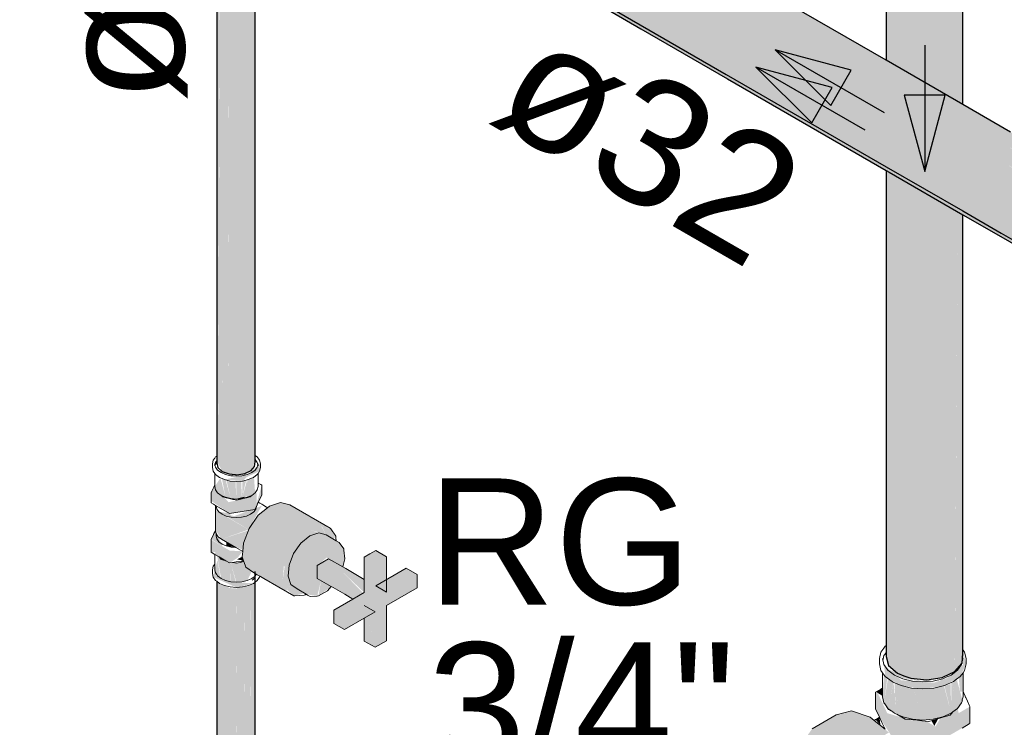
# Model space of a CAD drawing. Header units: millimetres. Extents: x 567 to 934, y -1 to 364.
# Tile 885 of 1056: x 808.84 to 810.4, y 70.24 to 71.36. Entities that reach past the tile are written whole.
import ezdxf

# ---------------------------------------------------------------- set-up
doc = ezdxf.new("R2010")
doc.units = ezdxf.units.MM
doc.header["$MEASUREMENT"] = 0
doc.linetypes.add('NULL', pattern=[0])
for name, color, linetype, lineweight in [('AF-Condutos', 140, 'Continuous', 25), ('AF-Registro', 253, 'Continuous', 18), ('AF-Sentido conduto', 140, 'Continuous', 30), ('AF-Textos conduto', 7, 'Continuous', 9), ('Textos', 7, 'Continuous', 9)]:
    doc.layers.add(name, color=color, linetype=linetype, lineweight=lineweight)
doc.styles.add('Arial', font='arial.ttf')

msp = doc.modelspace()

# ---------------------------------------------------------------- hatches: boundary and pattern name
at = {"layer": 'AF-Condutos', "linetype": 'Continuous'}
for points in [[(810.2112, 71.2948), (810.2193, 71.2901), (810.2153, 71.638), (810.2151, 72.0832), (810.2112, 72.0862)], [(810.3107, 71.2373), (810.3148, 71.6291), (810.3198, 72.0763), (810.3, 72.0729), (810.2939, 71.6309), (810.2923, 72.0697), (810.2882, 71.6314), (810.2754, 72.068), (810.2338, 72.0741), (810.2152, 72.0832), (810.2153, 71.638), (810.2193, 71.2901)], [(810.3258, 71.2286), (810.3314, 72.0832), (810.3199, 72.0781), (810.3148, 71.6291), (810.3107, 71.2373)], [(810.3328, 71.2245), (810.3328, 72.0878), (810.3314, 72.0872), (810.3258, 71.2286)], [(809.1506, 70.6567), (809.1515, 71.429), (809.1506, 71.7386)], [(809.1506, 70.6601), (809.1595, 70.6432), (809.1805, 70.6383), (809.1785, 71.7166), (809.1758, 71.38), (809.1702, 71.7273), (809.1702, 70.6874), (809.1666, 71.7293), (809.1644, 71.403), (809.1596, 71.7334), (809.1596, 71.4127), (809.1576, 71.7345), (809.1595, 70.6807), (809.1572, 71.7348), (809.1527, 70.6691), (809.1519, 71.7378)], [(809.1526, 70.6931), (809.1522, 71.4277), (809.1519, 71.7378)], [(809.1526, 70.6931), (809.1526, 71.4269), (809.152, 71.7377)], [(809.1526, 70.663), (809.1558, 71.4203), (809.1526, 71.7374)], [(809.1595, 70.6743), (809.1582, 71.4156), (809.1572, 71.7348)], [(809.1702, 70.6874), (809.1683, 71.3951), (809.1666, 71.7293)], [(809.1702, 70.6874), (809.1702, 71.3914), (809.1675, 71.7288)], [(809.1785, 71.7166), (809.1805, 70.6383), (809.1951, 70.64), (809.2013, 71.6872), (809.1907, 71.6976)], [(809.5172, 71.6943), (809.505, 71.6931), (809.9084, 71.4531), (809.4832, 71.6839), (809.4849, 71.6828), (809.461, 71.6653), (809.9221, 71.4029), (809.4609, 71.6652), (809.4473, 71.638), (809.9335, 71.3616), (809.4472, 71.6379), (809.4437, 71.6395), (809.4419, 71.6224), (809.4359, 71.5968), (809.4426, 71.57), (810.6928, 70.8482), (810.6938, 70.8855), (810.722, 70.9373), (810.4033, 71.1292), (810.7404, 70.9579), (810.7405, 70.958), (810.4059, 71.1571), (810.7573, 70.9703), (810.4075, 71.1749), (810.7663, 70.9743), (809.5609, 71.6702)], [(809.2114, 70.6585), (809.2114, 71.6779), (809.2013, 71.6873), (809.1951, 70.64), (809.205, 70.6446)], [(809.481, 71.547), (809.3873, 71.6013), (809.3977, 71.5907), (809.3744, 71.604), (809.7543, 71.3841), (811.113, 70.5996), (810.7482, 70.8114), (810.7455, 70.8177), (809.7654, 71.3836)], [(810.2112, 70.3666), (810.2129, 71.1193), (810.2112, 71.1203)], [(810.2112, 70.3562), (810.2152, 70.3357), (810.2152, 71.118), (810.2129, 71.1193)], [(810.2152, 71.118), (810.2152, 70.3357), (810.229, 70.3234), (810.229, 71.11), (810.2153, 71.1179)], [(810.229, 70.3234), (810.2385, 71.1045), (810.229, 71.11)], [(810.2504, 70.3154), (810.2504, 71.0977), (810.2385, 71.1045), (810.229, 70.3234)], [(810.2504, 70.3154), (810.2615, 71.0913), (810.2504, 71.0977)], [(810.2504, 70.3154), (810.2756, 70.3131), (810.2862, 71.077), (810.2615, 71.0913)], [(810.3002, 70.3173), (810.3006, 70.3548), (810.3004, 71.0688), (810.2862, 71.077), (810.2756, 70.3131)], [(810.3002, 70.3169), (810.3199, 70.3262), (810.3199, 71.0575), (810.3004, 71.0688), (810.3006, 70.3548)], [(810.3199, 70.3262), (810.3247, 71.0548), (810.3199, 71.0575)], [(810.3315, 70.3392), (810.3315, 71.0509), (810.3247, 71.0548), (810.3202, 70.3661)], [(810.3315, 70.3392), (810.332, 71.0506), (810.3315, 71.0509)], [(810.3328, 70.3539), (810.3328, 71.0501), (810.332, 71.0506), (810.3315, 70.3744)], [(809.1506, 68.2347), (809.1595, 68.2212), (809.1828, 68.2161), (809.1831, 68.2726), (809.1828, 70.4641), (809.1705, 68.2689), (809.1702, 70.4652), (809.1597, 68.2622), (809.1595, 70.4692), (809.1527, 68.2591), (809.1526, 70.4754)], [(809.205, 68.2606), (809.205, 70.4706), (809.1953, 68.263), (809.1951, 70.466), (809.1828, 68.2161), (809.1951, 68.218), (809.2107, 68.2292), (809.2107, 70.4772)], [(809.1506, 68.2347), (809.1526, 70.4677), (809.1506, 70.4692)], [(809.1526, 70.4669), (809.1527, 68.2591), (809.1595, 70.4624)], [(809.1595, 70.4632), (809.1597, 68.2622), (809.1702, 70.4591)], [(809.195, 70.4604), (809.1828, 70.4595), (809.1831, 68.2726)], [(809.2049, 70.4634), (809.1951, 70.461), (809.1953, 68.263)], [(809.2107, 70.4668), (809.205, 70.4642), (809.205, 68.2606)], [(809.2107, 68.2292), (809.2114, 70.4476), (809.2107, 70.4674)], [(809.1702, 70.4585), (809.1705, 68.267), (809.1827, 70.4576)], [(809.2107, 68.2586), (809.2114, 68.2365), (809.2114, 70.4476)], [(810.3315, 70.3392), (810.3202, 70.3661), (810.3199, 70.3262)]]:
    msp.add_hatch(color=151, dxfattribs=at).paths.add_polyline_path(points)
at = {"layer": 'AF-Registro', "linetype": 'Continuous'}
for points in [[(809.1553, 70.6448), (809.1572, 70.6416), (809.178, 70.6363), (809.1986, 70.6381), (809.1598, 70.6575), (809.1923, 70.6387)], [(809.2185, 70.6435), (809.2198, 70.6554), (809.199, 70.6382), (809.1628, 70.6302), (809.1916, 70.628), (809.1991, 70.6348)], [(809.1475, 70.6193), (809.1521, 70.6094), (809.1565, 70.6326)], [(809.1566, 70.633), (809.1521, 70.6094), (809.1647, 70.6022)], [(809.2097, 70.6341), (809.199, 70.6298), (809.199, 70.6022), (809.2115, 70.6094)], [(809.2141, 70.6089), (809.1711, 70.5922), (809.1417, 70.6091), (809.1417, 70.5967), (809.1711, 70.5764), (809.2112, 70.5827), (809.222, 70.6058), (809.222, 70.6216), (809.2137, 70.5915)], [(809.1472, 70.621), (809.1417, 70.6091), (809.1711, 70.5922)], [(809.159, 70.6311), (809.1647, 70.6022), (809.1647, 70.6294)], [(809.1647, 70.6298), (809.1647, 70.6022), (809.1729, 70.6002)], [(809.1663, 70.6285), (809.1729, 70.6002), (809.1729, 70.6278)], [(809.1804, 70.6274), (809.1729, 70.628), (809.1729, 70.6002), (809.1818, 70.5995)], [(809.1893, 70.6279), (809.1818, 70.6273), (809.1818, 70.5995), (809.1907, 70.6002)], [(809.1907, 70.6002), (809.197, 70.6284), (809.1916, 70.628)], [(809.199, 70.6037), (809.1989, 70.6298), (809.1911, 70.6018)], [(809.1489, 70.5504), (809.1582, 70.536), (809.2012, 70.551), (809.1602, 70.5748), (809.1771, 70.5703), (809.1698, 70.5772), (809.1542, 70.5792), (809.2008, 70.5514), (809.222, 70.5886), (809.1736, 70.5706), (809.1901, 70.5706), (809.1582, 70.576), (809.1499, 70.5842)], [(809.1828, 70.5974), (809.1531, 70.5908), (809.165, 70.5799)], [(809.2518, 70.594), (809.2341, 70.5881), (809.2165, 70.5737), (809.202, 70.553), (809.257, 70.4928), (809.2982, 70.5011), (809.2725, 70.513), (809.2841, 70.5295), (809.2812, 70.5355), (809.2982, 70.5511), (809.324, 70.5428), (809.3164, 70.5561), (809.3304, 70.5532), (809.2663, 70.5902)], [(809.2318, 70.5806), (809.222, 70.5782), (809.2476, 70.5764)], [(809.331, 70.552), (809.3171, 70.5567), (809.324, 70.5428), (809.3381, 70.5391)], [(809.1489, 70.5504), (809.1421, 70.5357), (809.1595, 70.5246)], [(809.1582, 70.536), (809.1811, 70.5228), (809.1921, 70.5195), (809.2007, 70.5497)], [(809.2114, 70.4814), (809.2607, 70.4545), (809.2552, 70.4711), (809.257, 70.4928), (809.202, 70.553), (809.193, 70.5298), (809.1911, 70.5081), (809.1966, 70.4915)], [(809.3535, 70.5049), (809.3521, 70.5187), (809.3448, 70.5308), (809.324, 70.5428), (809.3123, 70.5458), (809.2982, 70.5411), (809.2841, 70.5295), (809.2725, 70.513), (809.2653, 70.4945), (809.2638, 70.4771), (809.2682, 70.4638), (809.2922, 70.4488), (809.31, 70.4457), (809.3159, 70.4702), (809.31, 70.4933), (809.3246, 70.5067), (809.3503, 70.4919)], [(809.2982, 70.5011), (809.2982, 70.5411), (809.3123, 70.5458), (809.2982, 70.5511), (809.2806, 70.5367)], [(809.2982, 70.5011), (809.3381, 70.5391), (809.324, 70.5428)], [(809.1417, 70.5151), (809.1711, 70.5179), (809.1417, 70.5349)], [(809.1659, 70.5315), (809.1659, 70.5252), (809.1811, 70.5228)], [(809.1486, 70.5158), (809.1475, 70.5118), (809.1711, 70.4982), (809.1711, 70.5179)], [(809.1722, 70.4684), (809.1729, 70.4971), (809.1514, 70.5095), (809.1576, 70.4735)], [(809.1711, 70.4982), (809.1839, 70.5065), (809.1918, 70.5166), (809.1711, 70.5179)], [(809.1932, 70.5017), (809.1911, 70.5081), (809.1829, 70.5039)], [(809.4198, 70.4309), (809.4683, 70.4589), (809.4683, 70.4797), (809.451, 70.4897), (809.4025, 70.4617), (809.4198, 70.4517), (809.4198, 70.5077), (809.4025, 70.5177), (809.3845, 70.5073), (809.3845, 70.4513), (809.336, 70.4233), (809.336, 70.4025), (809.3533, 70.3925), (809.4018, 70.4205), (809.3845, 70.4305), (809.4018, 70.3645), (809.4198, 70.3749)], [(809.1475, 70.4875), (809.1565, 70.474), (809.1521, 70.5029)], [(809.2061, 70.4845), (809.1941, 70.499), (809.1729, 70.4982), (809.1818, 70.4677), (809.199, 70.4703)], [(809.1729, 70.4982), (809.1729, 70.4684), (809.1813, 70.4664)], [(809.2682, 70.4638), (809.2638, 70.4771), (809.2982, 70.5011), (809.2584, 70.4931), (809.2552, 70.4711), (809.2607, 70.4545)], [(809.2897, 70.4502), (809.2779, 70.457), (809.2982, 70.5011), (809.262, 70.456), (809.2728, 70.446)], [(809.3487, 70.4852), (809.328, 70.5047), (809.31, 70.4943), (809.31, 70.4735), (809.3665, 70.4409), (809.3828, 70.4503)], [(809.328, 70.5047), (809.356, 70.4783), (809.3845, 70.4681), (809.3845, 70.4716)], [(809.1475, 70.4875), (809.1451, 70.4757), (809.1818, 70.4594), (809.2087, 70.4658), (809.1818, 70.4677), (809.1576, 70.4735)], [(809.215, 70.4793), (809.2728, 70.446), (809.2607, 70.4545)], [(809.3902, 70.4661), (809.356, 70.4783), (809.3845, 70.4513)], [(809.3322, 70.4607), (809.3159, 70.4702), (809.3118, 70.4459)], [(809.3845, 70.4105), (809.3845, 70.3745), (809.4018, 70.3645), (809.389, 70.4132)], [(810.3328, 70.3586), (810.333, 70.3368), (810.3084, 70.3161), (810.287, 70.3084), (810.235, 70.3123), (810.2078, 70.3371), (810.2099, 70.3183), (810.235, 70.3038), (810.2693, 70.2985), (810.3036, 70.3038), (810.3287, 70.3183), (810.3379, 70.3381)], [(810.2056, 70.2861), (810.2078, 70.2766), (810.2129, 70.3142), (810.2078, 70.3213)], [(810.2127, 70.3302), (810.2323, 70.317), (810.2693, 70.3099)], [(810.333, 70.2943), (810.333, 70.3243), (810.3262, 70.3165), (810.3284, 70.294)], [(810.2078, 70.2766), (810.2141, 70.2677), (810.2227, 70.3087), (810.2141, 70.3151)], [(810.2374, 70.2542), (810.2693, 70.2493), (810.2547, 70.2996), (810.2358, 70.3036), (810.2265, 70.2685), (810.223, 70.3091), (810.2141, 70.2677)], [(810.2265, 70.2685), (810.2357, 70.3035), (810.2244, 70.3085)], [(810.2693, 70.2985), (810.2528, 70.3063), (810.2693, 70.2493), (810.2858, 70.2506), (810.2858, 70.2998)], [(810.2858, 70.3147), (810.2617, 70.3144), (810.2774, 70.3091)], [(810.3133, 70.3062), (810.3036, 70.3038), (810.3143, 70.2601)], [(810.3075, 70.257), (810.3319, 70.2814), (810.3234, 70.3124)], [(810.3244, 70.2677), (810.3156, 70.3092), (810.3143, 70.3086), (810.3143, 70.2601)], [(810.324, 70.3129), (810.3157, 70.3092), (810.3244, 70.2677)], [(810.3306, 70.2778), (810.3244, 70.3086), (810.3244, 70.2682)], [(810.1981, 70.2916), (810.1946, 70.2936), (810.2146, 70.2505), (810.2893, 70.2389), (810.2743, 70.2476), (810.2537, 70.2481), (810.213, 70.2601)], [(810.1946, 70.2668), (810.2007, 70.2536), (810.2192, 70.2246), (810.2893, 70.2389), (810.2146, 70.2505), (810.1946, 70.2936)], [(810.2056, 70.3), (810.1952, 70.294), (810.2053, 70.2874)], [(810.2548, 70.2974), (810.2053, 70.2874), (810.214, 70.2824), (810.2632, 70.2971)], [(810.2858, 70.2996), (810.2858, 70.2506), (810.3011, 70.2542), (810.2877, 70.2999)], [(810.2876, 70.3), (810.3011, 70.2542), (810.3143, 70.2601), (810.3028, 70.3036)], [(810.132, 70.2573), (810.0939, 70.2353), (810.1184, 70.2417), (810.1304, 70.2037), (810.148, 70.1978), (810.148, 70.1478), (810.1776, 70.2075), (810.2157, 70.2295), (810.1861, 70.2538), (810.1565, 70.2637)], [(810.2893, 70.2389), (810.2192, 70.2246), (810.2202, 70.223), (810.2893, 70.2121), (810.344, 70.2705)], [(810.344, 70.2436), (810.344, 70.2705), (810.2893, 70.2121)], [(810.3244, 70.2677), (810.2976, 70.2527), (810.2893, 70.2389), (810.3262, 70.2602)], [(810.0788, 70.2137), (810.1018, 70.1918), (810.1158, 70.1999), (810.148, 70.1478), (810.1184, 70.2417), (810.0939, 70.2353)], [(810.2007, 70.2536), (810.1946, 70.25), (810.2022, 70.2406)], [(810.2347, 70.2555), (810.2415, 70.2506), (810.2792, 70.2498)], [(810.2935, 70.2511), (810.2829, 70.2483), (810.2876, 70.2399)]]:
    msp.add_hatch(color=254, dxfattribs=at).paths.add_polyline_path(points)

# ---------------------------------------------------------------- linework, layer by layer
at = {"layer": 'AF-Condutos'}
for p, q in [((809.2114, 71.3083), (809.2114, 71.6779)), ((810.2112, 71.6383), (810.2112, 71.2948)), ((810.3328, 71.2245), (810.3328, 71.6275)), ((809.5268, 71.5214), (809.958, 71.2724)), ((810.2112, 71.2948), (809.903, 71.4727)), ((809.1506, 71.4309), (809.1506, 70.6987)), ((809.7543, 71.3841), (809.8228, 71.3446)), ((809.8228, 71.3446), (809.9599, 71.2654)), ((809.2114, 70.6688), (809.2114, 71.3083)), ((810.3328, 71.2245), (810.2112, 71.2948)), ((809.958, 71.2724), (810.2112, 71.1262)), ((809.9599, 71.2654), (810.2112, 71.1203)), ((810.4081, 71.1811), (810.3328, 71.2245)), ((810.2112, 71.1262), (810.3328, 71.056)), ((810.2112, 71.1203), (810.2112, 70.3665)), ((810.2112, 71.1203), (810.2162, 71.1174)), ((810.2162, 71.1174), (810.3328, 71.0501)), ((810.3328, 71.056), (810.3935, 71.021)), ((810.3328, 70.3686), (810.3328, 71.0501)), ((810.3328, 71.0501), (810.393, 71.0154)), ((810.393, 71.0154), (810.6526, 70.8655)), ((810.3935, 71.021), (810.6928, 70.8482)), ((809.1506, 70.6987), (809.1506, 70.6971)), ((809.1506, 70.6971), (809.1506, 70.6567)), ((809.2114, 70.6624), (809.2114, 70.6688)), ((809.1506, 70.6567), (809.1526, 70.6494)), ((809.1526, 70.6494), (809.1595, 70.6432)), ((809.205, 70.6446), (809.2107, 70.6512)), ((809.2107, 70.6512), (809.2114, 70.6585)), ((809.2114, 70.6623), (809.2114, 70.6624)), ((809.2114, 70.6585), (809.2114, 70.6623)), ((809.1595, 70.6432), (809.1702, 70.6392)), ((809.1702, 70.6392), (809.1797, 70.6384)), ((809.1797, 70.6384), (809.1805, 70.6383)), ((809.1805, 70.6383), (809.1828, 70.6381)), ((809.1828, 70.6381), (809.1951, 70.64)), ((809.1951, 70.64), (809.205, 70.6446)), ((809.2114, 70.4476), (809.2114, 70.4845)), ((809.1506, 70.4692), (809.1506, 68.2347)), ((809.2114, 68.2583), (809.2114, 70.4476)), ((810.2112, 70.3665), (810.2112, 70.3502)), ((810.3328, 70.3606), (810.3328, 70.3686)), ((810.3324, 70.3491), (810.3328, 70.3539)), ((810.3328, 70.3539), (810.3328, 70.3606)), ((810.2112, 70.3502), (810.2152, 70.3357)), ((810.2152, 70.3357), (810.229, 70.3234)), ((810.3199, 70.3262), (810.3312, 70.3389)), ((810.3312, 70.3389), (810.3315, 70.3392)), ((810.3315, 70.3392), (810.3316, 70.3409)), ((810.3316, 70.3409), (810.3321, 70.3457)), ((810.3321, 70.3457), (810.3324, 70.3491)), ((810.229, 70.3234), (810.2394, 70.3195)), ((810.2394, 70.3195), (810.2504, 70.3154)), ((810.3009, 70.3172), (810.3199, 70.3262)), ((810.2504, 70.3154), (810.2756, 70.3131)), ((810.2756, 70.3131), (810.3002, 70.3169)), ((810.3002, 70.3169), (810.3009, 70.3172))]:
    msp.add_line(p, q, dxfattribs=at)
at = {"layer": 'AF-Registro'}
for p, q in [((809.1475, 70.6643), (809.1451, 70.661)), ((809.1489, 70.6663), (809.1475, 70.6643)), ((809.1506, 70.6675), (809.1489, 70.6663)), ((809.2123, 70.6681), (809.2114, 70.6688)), ((809.2147, 70.6663), (809.2123, 70.6681)), ((809.2185, 70.661), (809.2147, 70.6663)), ((809.1451, 70.661), (809.1439, 70.6553)), ((809.1439, 70.6553), (809.1439, 70.6492)), ((809.1439, 70.6492), (809.1451, 70.6435)), ((809.1479, 70.6538), (809.1475, 70.6553)), ((809.1475, 70.6553), (809.1475, 70.6523)), ((809.1487, 70.6575), (809.1479, 70.6538)), ((809.1482, 70.6523), (809.1479, 70.6538)), ((809.1487, 70.6502), (809.1482, 70.6523)), ((809.1497, 70.6589), (809.1487, 70.6575)), ((809.1487, 70.6543), (809.1505, 70.6569)), ((809.1521, 70.6454), (809.1487, 70.6502)), ((809.1499, 70.6591), (809.1497, 70.6589)), ((809.1506, 70.6601), (809.1499, 70.6591)), ((809.2117, 70.662), (809.2115, 70.6622)), ((809.2149, 70.6502), (809.2115, 70.6454)), ((809.2149, 70.6575), (809.2117, 70.662)), ((809.2158, 70.6538), (809.2149, 70.6575)), ((809.2154, 70.6523), (809.2149, 70.6502)), ((809.2158, 70.6538), (809.2154, 70.6523)), ((809.2161, 70.6553), (809.2158, 70.6538)), ((809.2161, 70.6523), (809.2161, 70.6553)), ((809.2198, 70.6554), (809.2185, 70.661)), ((809.2185, 70.6435), (809.2198, 70.6492)), ((809.2198, 70.6492), (809.2198, 70.6554)), ((809.1451, 70.6435), (809.1475, 70.6402)), ((809.1475, 70.6402), (809.1489, 70.6382)), ((809.1475, 70.6402), (809.1475, 70.6218)), ((809.1489, 70.6382), (809.155, 70.6337)), ((809.1576, 70.6413), (809.1521, 70.6454)), ((809.155, 70.6337), (809.1566, 70.633)), ((809.1566, 70.633), (809.1628, 70.6302)), ((809.1647, 70.6382), (809.1576, 70.6413)), ((809.1729, 70.6362), (809.1647, 70.6382)), ((809.1761, 70.636), (809.1729, 70.6362)), ((809.1818, 70.6356), (809.1761, 70.636)), ((809.1907, 70.6362), (809.1818, 70.6356)), ((809.1949, 70.6372), (809.1907, 70.6362)), ((809.199, 70.6382), (809.1949, 70.6372)), ((809.2061, 70.6413), (809.199, 70.6382)), ((809.2008, 70.6302), (809.2043, 70.6318)), ((809.2043, 70.6318), (809.2087, 70.6337)), ((809.2115, 70.6454), (809.2061, 70.6413)), ((809.2087, 70.6337), (809.2147, 70.6382)), ((809.2147, 70.6382), (809.2161, 70.6402)), ((809.2161, 70.6402), (809.2185, 70.6435)), ((809.2161, 70.6249), (809.2161, 70.6402)), ((809.1454, 70.6171), (809.1445, 70.6152)), ((809.1459, 70.6182), (809.1454, 70.6171)), ((809.1472, 70.621), (809.1459, 70.6182)), ((809.1475, 70.6218), (809.1472, 70.621)), ((809.1475, 70.6218), (809.1475, 70.6193)), ((809.1475, 70.6193), (809.1487, 70.6142)), ((809.1628, 70.6302), (809.172, 70.628)), ((809.172, 70.628), (809.1818, 70.6273)), ((809.1818, 70.6273), (809.1916, 70.628)), ((809.1916, 70.628), (809.2008, 70.6302)), ((809.2149, 70.6142), (809.2161, 70.6193)), ((809.2161, 70.6193), (809.2161, 70.6249)), ((809.2166, 70.6246), (809.2161, 70.6249)), ((809.2172, 70.6243), (809.2166, 70.6246)), ((809.2207, 70.6223), (809.2172, 70.6243)), ((809.222, 70.6216), (809.2207, 70.6223)), ((809.222, 70.6058), (809.222, 70.6216)), ((809.1429, 70.6118), (809.1417, 70.6091)), ((809.1417, 70.6091), (809.1417, 70.5967)), ((809.1445, 70.6152), (809.1429, 70.6118)), ((809.1487, 70.6142), (809.1521, 70.6094)), ((809.1521, 70.6094), (809.1576, 70.6053)), ((809.1576, 70.6053), (809.1647, 70.6022)), ((809.1576, 70.6053), (809.1602, 70.6028)), ((809.1602, 70.6028), (809.1656, 70.6016)), ((809.1647, 70.6022), (809.1729, 70.6002)), ((809.1656, 70.6016), (809.171, 70.6003)), ((809.171, 70.6003), (809.1764, 70.599)), ((809.1729, 70.6002), (809.1818, 70.5995)), ((809.1879, 70.601), (809.1818, 70.5995)), ((809.1818, 70.5995), (809.1907, 70.6002)), ((809.1872, 70.599), (809.1926, 70.6003)), ((809.1939, 70.6025), (809.1879, 70.601)), ((809.1907, 70.6002), (809.199, 70.6022)), ((809.1926, 70.6003), (809.1981, 70.6016)), ((809.1981, 70.6016), (809.2035, 70.6028)), ((809.199, 70.6022), (809.2061, 70.6053)), ((809.2035, 70.6028), (809.2061, 70.6053)), ((809.2061, 70.6053), (809.2115, 70.6094)), ((809.2115, 70.6094), (809.2149, 70.6142)), ((809.2166, 70.5943), (809.222, 70.6058)), ((809.1417, 70.5967), (809.1417, 70.5934)), ((809.1417, 70.5934), (809.1457, 70.5911)), ((809.1457, 70.5911), (809.1489, 70.5892)), ((809.1489, 70.5892), (809.1499, 70.5887)), ((809.1489, 70.5892), (809.1489, 70.589)), ((809.1489, 70.589), (809.1489, 70.5504)), ((809.1499, 70.5887), (809.1711, 70.5764)), ((809.15, 70.5883), (809.1511, 70.5836)), ((809.1764, 70.599), (809.1779, 70.5986)), ((809.1779, 70.5986), (809.1818, 70.5977)), ((809.1818, 70.5977), (809.1872, 70.599)), ((809.2112, 70.5827), (809.2135, 70.5875)), ((809.2126, 70.5836), (809.2135, 70.5875)), ((809.2135, 70.5875), (809.2137, 70.5879)), ((809.2137, 70.5879), (809.2166, 70.5943)), ((809.2313, 70.5858), (809.2165, 70.5737)), ((809.2192, 70.5928), (809.2166, 70.5943)), ((809.222, 70.5912), (809.2192, 70.5928)), ((809.2239, 70.5901), (809.222, 70.5912)), ((809.2298, 70.5866), (809.2239, 70.5901)), ((809.2313, 70.5858), (809.2298, 70.5866)), ((809.2341, 70.5881), (809.2313, 70.5858)), ((809.2518, 70.594), (809.2341, 70.5881)), ((809.2663, 70.5902), (809.2518, 70.594)), ((809.3304, 70.5532), (809.2663, 70.5902)), ((809.1511, 70.5836), (809.1542, 70.5792)), ((809.1542, 70.5792), (809.1593, 70.5753)), ((809.1593, 70.5753), (809.1659, 70.5724)), ((809.1659, 70.5724), (809.1736, 70.5706)), ((809.1711, 70.5764), (809.2112, 70.5827)), ((809.1736, 70.5706), (809.1818, 70.57)), ((809.1818, 70.57), (809.1901, 70.5706)), ((809.1901, 70.5706), (809.1977, 70.5724)), ((809.1977, 70.5724), (809.2043, 70.5753)), ((809.2165, 70.5737), (809.202, 70.553)), ((809.2043, 70.5753), (809.2094, 70.5792)), ((809.2094, 70.5792), (809.21, 70.5799)), ((809.21, 70.5799), (809.212, 70.5828)), ((809.212, 70.5828), (809.2126, 70.5836)), ((809.1439, 70.5397), (809.1421, 70.5357)), ((809.1456, 70.5433), (809.1439, 70.5397)), ((809.1458, 70.5437), (809.1456, 70.5433)), ((809.1463, 70.5449), (809.1458, 70.5437)), ((809.1475, 70.5476), (809.1463, 70.5449)), ((809.1482, 70.549), (809.1475, 70.5476)), ((809.1486, 70.5499), (809.1482, 70.549)), ((809.1489, 70.5504), (809.1486, 70.5499)), ((809.1489, 70.5504), (809.1489, 70.549)), ((809.1489, 70.549), (809.1499, 70.5442)), ((809.1499, 70.5442), (809.1531, 70.5398)), ((809.15, 70.5442), (809.15, 70.5411)), ((809.15, 70.5411), (809.1511, 70.5364)), ((809.1531, 70.5398), (809.1582, 70.536)), ((809.202, 70.553), (809.193, 70.5298)), ((809.2982, 70.5411), (809.2841, 70.5295)), ((809.3123, 70.5458), (809.2982, 70.5411)), ((809.324, 70.5428), (809.3123, 70.5458)), ((809.3401, 70.5335), (809.324, 70.5428)), ((809.3312, 70.5521), (809.3304, 70.5532)), ((809.3394, 70.5404), (809.3312, 70.5521)), ((809.3396, 70.5387), (809.3394, 70.5404)), ((809.3396, 70.5381), (809.3396, 70.5387)), ((809.3401, 70.5335), (809.3396, 70.5381)), ((809.1421, 70.5357), (809.1417, 70.5349)), ((809.1417, 70.5349), (809.1417, 70.5151)), ((809.1511, 70.5364), (809.1542, 70.5319)), ((809.1542, 70.5319), (809.1593, 70.5281)), ((809.1582, 70.536), (809.1811, 70.5228)), ((809.1593, 70.5281), (809.1659, 70.5252)), ((809.1659, 70.5252), (809.1736, 70.5234)), ((809.1736, 70.5234), (809.1811, 70.5228)), ((809.1811, 70.5228), (809.1847, 70.5207)), ((809.193, 70.5298), (809.1918, 70.5166)), ((809.2841, 70.5295), (809.2725, 70.513)), ((809.3448, 70.5308), (809.3401, 70.5335)), ((809.352, 70.5205), (809.3448, 70.5308)), ((809.1417, 70.5151), (809.1475, 70.5118)), ((809.1475, 70.5118), (809.1544, 70.5078)), ((809.1475, 70.5118), (809.1475, 70.5036)), ((809.1544, 70.5078), (809.1653, 70.5015)), ((809.1544, 70.5078), (809.1576, 70.5034)), ((809.1847, 70.5207), (809.1886, 70.5185)), ((809.1886, 70.5185), (809.1918, 70.5166)), ((809.1918, 70.5166), (809.1911, 70.5081)), ((809.1911, 70.5081), (809.1932, 70.5016)), ((809.2725, 70.513), (809.2653, 70.4945)), ((809.3521, 70.5187), (809.352, 70.5205)), ((809.3535, 70.5049), (809.3521, 70.5187)), ((809.3935, 70.5125), (809.3845, 70.5073)), ((809.3845, 70.5073), (809.3845, 70.4721)), ((809.4025, 70.5177), (809.3935, 70.5125)), ((809.4198, 70.5077), (809.4025, 70.5177)), ((809.4198, 70.4717), (809.4198, 70.5077)), ((809.1451, 70.4932), (809.1439, 70.4875)), ((809.1454, 70.4936), (809.1451, 70.4932)), ((809.1475, 70.4965), (809.1454, 70.4936)), ((809.1475, 70.5036), (809.1475, 70.4965)), ((809.1475, 70.4965), (809.1475, 70.4875)), ((809.1576, 70.5034), (809.1636, 70.5019)), ((809.1636, 70.5019), (809.1653, 70.5015)), ((809.1653, 70.5015), (809.1711, 70.4982)), ((809.1711, 70.4982), (809.176, 70.4989)), ((809.1758, 70.499), (809.176, 70.4989)), ((809.176, 70.4989), (809.1813, 70.4997)), ((809.176, 70.4989), (809.1818, 70.4976)), ((809.1813, 70.4997), (809.1905, 70.5012)), ((809.1818, 70.4976), (809.1879, 70.499)), ((809.1879, 70.499), (809.1937, 70.5004)), ((809.1905, 70.5012), (809.1932, 70.5016)), ((809.1932, 70.5016), (809.1937, 70.5004)), ((809.1937, 70.5004), (809.1966, 70.4915)), ((809.1966, 70.4915), (809.2087, 70.483)), ((809.2653, 70.4945), (809.2638, 70.4771)), ((809.328, 70.5047), (809.31, 70.4943)), ((809.31, 70.4943), (809.31, 70.4735)), ((809.3503, 70.4919), (809.328, 70.5047)), ((809.3503, 70.4919), (809.3535, 70.5049)), ((809.355, 70.4892), (809.3503, 70.4919)), ((809.1439, 70.4875), (809.1439, 70.4813)), ((809.1439, 70.4813), (809.1451, 70.4757)), ((809.1451, 70.4757), (809.1489, 70.4704)), ((809.1487, 70.4824), (809.1475, 70.4875)), ((809.1506, 70.4797), (809.1487, 70.4824)), ((809.1521, 70.4776), (809.1506, 70.4797)), ((809.1576, 70.4735), (809.1521, 70.4776)), ((809.2114, 70.4775), (809.2061, 70.4735)), ((809.2087, 70.483), (809.2114, 70.4814)), ((809.2114, 70.4814), (809.2134, 70.4803)), ((809.2115, 70.4776), (809.2114, 70.4775)), ((809.2131, 70.4799), (809.2115, 70.4776)), ((809.2134, 70.4803), (809.2131, 70.4799)), ((809.2134, 70.4803), (809.215, 70.4793)), ((809.2147, 70.4704), (809.2185, 70.4757)), ((809.215, 70.4793), (809.2167, 70.4784)), ((809.2167, 70.4784), (809.2188, 70.4771)), ((809.2185, 70.4757), (809.2186, 70.476)), ((809.2186, 70.476), (809.2188, 70.4771)), ((809.2188, 70.4771), (809.2193, 70.4768)), ((809.2193, 70.4768), (809.2198, 70.4766)), ((809.2198, 70.4766), (809.2199, 70.4765)), ((809.2199, 70.4765), (809.2252, 70.4735)), ((809.2638, 70.4771), (809.2682, 70.4638)), ((809.3845, 70.4721), (809.355, 70.4892)), ((809.451, 70.4897), (809.4025, 70.4617)), ((809.4683, 70.4797), (809.451, 70.4897)), ((809.4683, 70.4693), (809.4683, 70.4797)), ((809.1489, 70.4704), (809.1506, 70.4692)), ((809.1506, 70.4692), (809.155, 70.4658)), ((809.155, 70.4658), (809.1628, 70.4624)), ((809.1647, 70.4703), (809.1576, 70.4735)), ((809.1628, 70.4624), (809.172, 70.4602)), ((809.1729, 70.4684), (809.1647, 70.4703)), ((809.172, 70.4602), (809.1818, 70.4594)), ((809.1818, 70.4677), (809.1729, 70.4684)), ((809.1907, 70.4684), (809.1818, 70.4677)), ((809.1818, 70.4594), (809.1916, 70.4602)), ((809.199, 70.4703), (809.1907, 70.4684)), ((809.1916, 70.4602), (809.2008, 70.4624)), ((809.2061, 70.4735), (809.199, 70.4703)), ((809.2008, 70.4624), (809.2087, 70.4658)), ((809.2066, 70.4708), (809.2114, 70.4744)), ((809.2087, 70.4658), (809.2114, 70.4679)), ((809.2114, 70.4744), (809.2115, 70.4744)), ((809.2114, 70.4679), (809.2147, 70.4704)), ((809.2252, 70.4735), (809.2728, 70.446)), ((809.2682, 70.4638), (809.2779, 70.457)), ((809.31, 70.4735), (809.3322, 70.4607)), ((809.3262, 70.4542), (809.3322, 70.4607)), ((809.3322, 70.4607), (809.3349, 70.4592)), ((809.3845, 70.4721), (809.3845, 70.4513)), ((809.4025, 70.4617), (809.4198, 70.4517)), ((809.4198, 70.4517), (809.4198, 70.4717)), ((809.4683, 70.4589), (809.4683, 70.4693)), ((809.2728, 70.446), (809.2742, 70.4461)), ((809.2742, 70.4461), (809.2892, 70.447)), ((809.2779, 70.457), (809.2922, 70.4488)), ((809.2892, 70.447), (809.2908, 70.4479)), ((809.2908, 70.4479), (809.2922, 70.4488)), ((809.2922, 70.4488), (809.2946, 70.4474)), ((809.2946, 70.4474), (809.2986, 70.445)), ((809.2986, 70.445), (809.31, 70.4457)), ((809.31, 70.4457), (809.3118, 70.4459)), ((809.3118, 70.4459), (809.3262, 70.4542)), ((809.3349, 70.4592), (809.3534, 70.4485)), ((809.3534, 70.4485), (809.3665, 70.4409)), ((809.3845, 70.4513), (809.3665, 70.4409)), ((809.4198, 70.4309), (809.4683, 70.4589)), ((809.3665, 70.4409), (809.336, 70.4233)), ((809.4018, 70.4205), (809.3845, 70.4305)), ((809.4198, 70.3749), (809.4198, 70.4309)), ((809.336, 70.4233), (809.336, 70.4129)), ((809.336, 70.4129), (809.336, 70.4025)), ((809.3845, 70.4105), (809.4018, 70.4205)), ((809.336, 70.4025), (809.3533, 70.3925)), ((809.3533, 70.3925), (809.3845, 70.4105)), ((809.3845, 70.4105), (809.3845, 70.3745)), ((809.3845, 70.3745), (809.4018, 70.3645)), ((809.4018, 70.3645), (809.4198, 70.3749)), ((810.2099, 70.3664), (810.2076, 70.3633)), ((810.2112, 70.3674), (810.2099, 70.3664)), ((810.203, 70.3569), (810.2007, 70.3466)), ((810.2076, 70.3633), (810.203, 70.3569)), ((810.2078, 70.3514), (810.2065, 70.3459)), ((810.209, 70.3531), (810.2078, 70.3514)), ((810.21, 70.3545), (810.209, 70.3531)), ((810.2112, 70.3562), (810.21, 70.3545)), ((810.3334, 70.3599), (810.3328, 70.3606)), ((810.3355, 70.3569), (810.3334, 70.3599)), ((810.3379, 70.3466), (810.3355, 70.3569)), ((810.2007, 70.3466), (810.2007, 70.3381)), ((810.2007, 70.3381), (810.203, 70.3279)), ((810.2061, 70.3442), (810.2056, 70.3466)), ((810.2065, 70.3459), (810.2061, 70.3442)), ((810.2066, 70.3424), (810.2061, 70.3442)), ((810.2078, 70.3371), (810.2066, 70.3424)), ((810.2141, 70.3282), (810.2078, 70.3371)), ((810.3308, 70.3371), (810.3244, 70.3282)), ((810.3312, 70.3389), (810.3308, 70.3371)), ((810.3324, 70.3442), (810.3316, 70.3409)), ((810.3324, 70.3442), (810.3321, 70.3457)), ((810.3328, 70.3461), (810.3324, 70.3442)), ((810.333, 70.3466), (810.3328, 70.3461)), ((810.3355, 70.3279), (810.3379, 70.3381)), ((810.3379, 70.3381), (810.3379, 70.3466)), ((810.203, 70.3279), (810.2056, 70.3243)), ((810.2056, 70.3243), (810.2099, 70.3183)), ((810.2056, 70.3243), (810.2056, 70.3)), ((810.2242, 70.3206), (810.2141, 70.3282)), ((810.2339, 70.3163), (810.2242, 70.3206)), ((810.3143, 70.3206), (810.3051, 70.3166)), ((810.3244, 70.3282), (810.3143, 70.3206)), ((810.3287, 70.3183), (810.333, 70.3243)), ((810.333, 70.3243), (810.3355, 70.3279)), ((810.333, 70.2943), (810.333, 70.3243)), ((810.2099, 70.3183), (810.2208, 70.3101)), ((810.2208, 70.3101), (810.2221, 70.3095)), ((810.2221, 70.3095), (810.235, 70.3038)), ((810.2374, 70.3148), (810.2339, 70.3163)), ((810.235, 70.3038), (810.2515, 70.2999)), ((810.2528, 70.3111), (810.2374, 70.3148)), ((810.2693, 70.3099), (810.2528, 70.3111)), ((810.2858, 70.3111), (810.2693, 70.3099)), ((810.3011, 70.3148), (810.2858, 70.3111)), ((810.287, 70.2999), (810.3036, 70.3038)), ((810.3051, 70.3166), (810.3011, 70.3148)), ((810.3036, 70.3038), (810.3178, 70.3101)), ((810.3178, 70.3101), (810.3227, 70.3138)), ((810.3227, 70.3138), (810.3287, 70.3183)), ((810.1952, 70.294), (810.1946, 70.2936)), ((810.1946, 70.2936), (810.1946, 70.2668)), ((810.2028, 70.2984), (810.1952, 70.294)), ((810.2056, 70.3), (810.2028, 70.2984)), ((810.2056, 70.3), (810.2056, 70.2861)), ((810.2515, 70.2999), (810.2693, 70.2985)), ((810.2693, 70.2985), (810.287, 70.2999)), ((810.333, 70.2861), (810.333, 70.2943)), ((810.3342, 70.2916), (810.333, 70.2943)), ((810.3364, 70.2869), (810.3342, 70.2916)), ((810.2056, 70.2861), (810.2078, 70.2766)), ((810.2078, 70.2766), (810.209, 70.2748)), ((810.209, 70.2748), (810.2123, 70.2702)), ((810.3244, 70.2677), (810.3308, 70.2766)), ((810.3308, 70.2766), (810.3314, 70.279)), ((810.3314, 70.279), (810.3319, 70.2814)), ((810.3314, 70.279), (810.3322, 70.2803)), ((810.3319, 70.2814), (810.333, 70.2861)), ((810.3322, 70.2803), (810.3319, 70.2814)), ((810.3371, 70.2854), (810.3364, 70.2869)), ((810.3373, 70.285), (810.3371, 70.2854)), ((810.3399, 70.2793), (810.3373, 70.285)), ((810.343, 70.2728), (810.3399, 70.2793)), ((810.344, 70.2705), (810.343, 70.2728)), ((810.132, 70.2573), (810.0939, 70.2353)), ((810.1565, 70.2637), (810.132, 70.2573)), ((810.1861, 70.2538), (810.1565, 70.2637)), ((810.1946, 70.2668), (810.2007, 70.2536)), ((810.2123, 70.2702), (810.2125, 70.2694)), ((810.2123, 70.2702), (810.2141, 70.2677)), ((810.2125, 70.2694), (810.2132, 70.2684)), ((810.2132, 70.2684), (810.2147, 70.266)), ((810.2141, 70.2677), (810.2189, 70.2641)), ((810.2147, 70.266), (810.2185, 70.2639)), ((810.2185, 70.2639), (810.2217, 70.262)), ((810.2189, 70.2641), (810.2217, 70.262)), ((810.2217, 70.262), (810.2242, 70.2601)), ((810.2242, 70.2601), (810.2276, 70.2586)), ((810.2276, 70.2586), (810.2374, 70.2542)), ((810.2276, 70.2586), (810.2281, 70.2583)), ((810.2281, 70.2583), (810.2415, 70.2506)), ((810.301, 70.2537), (810.3126, 70.2571)), ((810.3011, 70.2542), (810.3143, 70.2601)), ((810.3126, 70.2571), (810.317, 70.2621)), ((810.3143, 70.2601), (810.317, 70.2621)), ((810.317, 70.2621), (810.3244, 70.2677)), ((810.344, 70.2555), (810.344, 70.2705)), ((810.1923, 70.2487), (810.1861, 70.2538)), ((810.1946, 70.25), (810.1923, 70.2487)), ((810.2095, 70.2346), (810.1923, 70.2487)), ((810.1992, 70.2528), (810.1946, 70.25)), ((810.2007, 70.2536), (810.1992, 70.2528)), ((810.2007, 70.2536), (810.2045, 70.2453)), ((810.2045, 70.2453), (810.2095, 70.2346)), ((810.2374, 70.2542), (810.2528, 70.2506)), ((810.2415, 70.2506), (810.2597, 70.2489)), ((810.2528, 70.2506), (810.2693, 70.2493)), ((810.2597, 70.2489), (810.2602, 70.2489)), ((810.2602, 70.2489), (810.2617, 70.2487)), ((810.2617, 70.2487), (810.2789, 70.2471)), ((810.2693, 70.2493), (810.2858, 70.2506)), ((810.2789, 70.2471), (810.2894, 70.2502)), ((810.2858, 70.2506), (810.3011, 70.2542)), ((810.2894, 70.2502), (810.301, 70.2537)), ((810.3316, 70.2365), (810.343, 70.243)), ((810.343, 70.243), (810.344, 70.2436)), ((810.344, 70.2476), (810.344, 70.2555)), ((810.344, 70.2436), (810.344, 70.2476))]:
    msp.add_line(p, q, dxfattribs=at)
at = {"layer": 'AF-Sentido conduto'}
for p, q in [((810.0352, 71.3116), (810.1236, 71.2233)), ((810.1559, 71.2793), (810.0352, 71.3116)), ((810.0049, 71.2841), (810.0933, 71.1957)), ((810.1256, 71.2518), (810.0049, 71.2841)), ((810.1236, 71.2233), (810.1559, 71.2793)), ((810.0933, 71.1957), (810.1256, 71.2518)), ((810.3047, 71.2395), (810.24, 71.2395)), ((810.24, 71.2395), (810.2723, 71.1187)), ((810.2723, 71.1187), (810.3047, 71.2395))]:
    msp.add_line(p, q, dxfattribs=at)
for points in [[(810.2723, 71.3187), (810.2723, 71.1187)], [(810.2084, 71.2116), (810.0352, 71.3116)], [(810.1781, 71.1841), (810.0049, 71.2841)]]:
    msp.add_lwpolyline(points, dxfattribs=at)

# ---------------------------------------------------------------- texts
at = {"layer": 'AF-Textos conduto', "linetype": 'NULL', "char_height": 0.2, "width": 0.962805, "attachment_point": 8, "line_spacing_factor": 0.6, "style": 'Arial'}
for s, insert, rotation in [('ø25', (809.1046, 71.4687), 90.0002), ('ø32', (809.7845, 71.0771), 329.9999)]:
    msp.add_mtext(s, dxfattribs=dict(at, insert=insert, rotation=rotation))
at = {"layer": 'Textos', "linetype": 'NULL', "char_height": 0.2, "attachment_point": 7, "line_spacing_factor": 0.6, "style": 'Arial'}
for s, insert, width in [('RG', (809.4846, 70.4293), 0.838415), ('3/4"', (809.4846, 70.1693), 0.975)]:
    msp.add_mtext(s, dxfattribs=dict(at, insert=insert, width=width))

doc.saveas('drawing.dxf')
